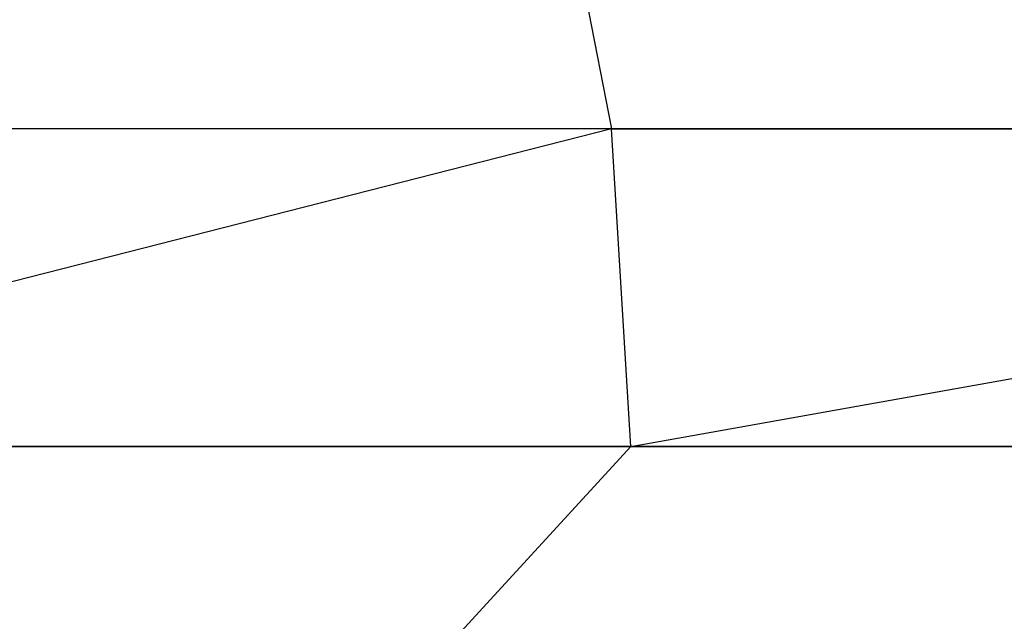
# Model space of a CAD drawing. Extents: x -172 to 172, y -29 to 28.
# Tile 715 of 914: x 62.78 to 67.56, y 13.45 to 16.37. Entities that reach past the tile are written whole.
import ezdxf

# ---------------------------------------------------------------- set-up
doc = ezdxf.new("R2010")
doc.units = 0
doc.header["$LTSCALE"] = 25.4
doc.layers.get('0').update_dxf_attribs({"linetype": 'CONTINUOUS'})

msp = doc.modelspace()

# ---------------------------------------------------------------- linework, layer by layer
at = {"color": 0}
for p, q in [((65.3809, 17.2386, -1084.653), (65.6516, 15.8448, -1083.9963)), ((65.3809, 17.2386, -1084.653), (65.6516, 15.8448, -1083.9963)), ((65.6516, 15.8448, -1083.9963), (56.6996, 15.8448, -1080.594)), ((65.6516, 15.8448, -1083.9963), (56.6996, 15.8448, -1080.594)), ((65.6516, 15.8448, -1083.9963), (59.6018, 14.2997, -1081.374)), ((65.6516, 15.8448, -1083.9963), (59.6018, 14.2997, -1081.374)), ((69.4881, 15.8448, -1400.8677), (60.6212, 15.8448, -1404.4858)), ((69.4881, 15.8448, -1400.8677), (60.6212, 15.8448, -1404.4858)), ((65.7448, 14.2997, -1083.7701), (65.6516, 15.8448, -1083.9963)), ((65.6516, 15.8448, -1083.9963), (74.4006, 15.8448, -1087.8911)), ((65.7448, 14.2997, -1083.7701), (65.6516, 15.8448, -1083.9963)), ((65.6516, 15.8448, -1083.9963), (74.4006, 15.8448, -1087.8911)), ((65.7448, 14.2997, -1083.7701), (74.4006, 15.8448, -1087.8911)), ((65.7448, 14.2997, -1083.7701), (74.4006, 15.8448, -1087.8911)), ((65.7448, 14.2997, -1083.7701), (59.6018, 7.5997, -1081.374)), ((65.7448, 14.2997, -1083.7701), (59.6018, 14.2997, -1081.374)), ((65.7448, 14.2997, -1083.7701), (59.6018, 14.2997, -1081.374)), ((65.7448, 14.2997, -1083.7701), (59.6018, 7.5997, -1081.374)), ((60.7073, 14.2997, -1404.7148), (69.5868, 14.2997, -1401.0916)), ((60.7073, 14.2997, -1404.7148), (69.5868, 14.2997, -1401.0916)), ((72.1187, 14.2997, -1086.5493), (65.7448, 14.2997, -1083.7701)), ((72.1187, 14.2997, -1086.5493), (65.7448, 14.2997, -1083.7701))]:
    msp.add_line(p, q, dxfattribs=at)

doc.saveas('drawing.dxf')
